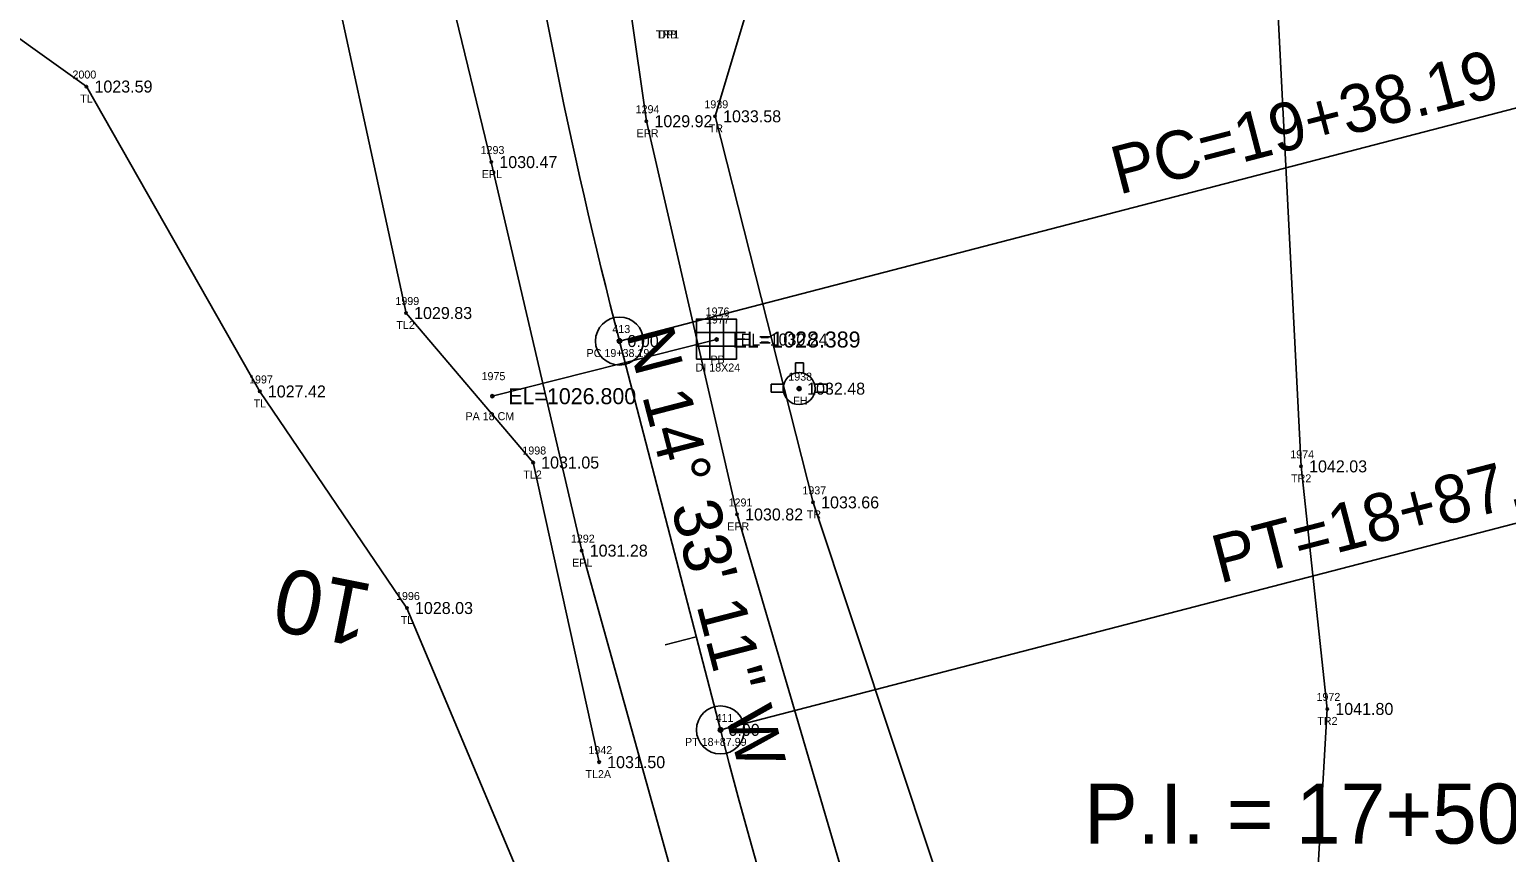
# Model space of a CAD drawing. Extents: x 1578957 to 1581675, y 1115963 to 1120391.
# Drawn here: x 1579998.2 to 1580182.8, y 1117214.9 to 1117317.7 of the extents above; entities that cross this region are included whole.
import ezdxf

# ---------------------------------------------------------------- set-up
doc = ezdxf.new("R2010")
doc.units = 0
for name, color, linetype in [('RD_EX_DR_Inlet', 7, 'Continuous'), ('RD_EX_DR_Inlet_txCode', 7, 'Continuous'), ('RD_EX_DR_Pipe', 7, 'Continuous'), ('RD_EX_DR_Pipe_txCode', 7, 'Continuous'), ('RD_EX_Driveway_txCode', 7, 'Continuous'), ('RD_EX_Road', 7, 'Continuous'), ('RD_EX_Road_txCode', 7, 'Continuous'), ('RD_EX_TX_DR_Inlet_ELEV', 7, 'Continuous'), ('RD_EX_TX_Road_ELEV', 7, 'Continuous'), ('RD_EX_TX_UT_ELEV', 7, 'Continuous'), ('RD_EX_TX_VEG_ELEV', 7, 'Continuous'), ('RD_EX_UT', 7, 'Continuous'), ('RD_EX_UT_txCode', 7, 'Continuous'), ('RD_EX_VEG', 7, 'Continuous'), ('RD_EX_VEG_txCode', 7, 'Continuous'), ('RD_HC_Cl', 7, 'Continuous'), ('RD_HC_Data', 7, 'Continuous'), ('RD_HC_Data_Tic', 7, 'Continuous'), ('RD_HC_Survey_ELEV', 7, 'Continuous'), ('RD_HC_TX_Sta50', 7, 'Continuous'), ('RD_HC_txCode', 7, 'Continuous'), ('RD_SMD_Locator', 7, 'Continuous'), ('RD_TX_Pipe_ElevEX', 7, 'Continuous')]:
    doc.layers.add(name, color=color, linetype=linetype)

msp = doc.modelspace()

# ---------------------------------------------------------------- linework, layer by layer
at = {"layer": 'RD_EX_DR_Inlet'}
for p, q in [((1580083.23, 1117281.55), (1580083.23, 1117276.55)), ((1580084.93, 1117281.55), (1580084.93, 1117276.55)), ((1580081.53, 1117279.85), (1580086.53, 1117279.85)), ((1580081.53, 1117278.15), (1580086.53, 1117278.15))]:
    msp.add_line(p, q, dxfattribs=at)
msp.add_lwpolyline([(1580081.53, 1117276.55), (1580081.53, 1117281.55), (1580086.53, 1117281.55), (1580086.53, 1117276.55)], close=True, dxfattribs=at)
at = {"layer": 'RD_EX_DR_Pipe'}
msp.add_line((1580056.02, 1117271.91), (1580084.06, 1117278.99), dxfattribs=at)
at = {"layer": 'RD_EX_Road'}
for points in [[(1580227.5, 1116946.75), (1580201.69, 1116988.26), (1580175.45, 1117031.62), (1580151.98, 1117074.75), (1580132.98, 1117117.17), (1580115.33, 1117164.29), (1580100.48, 1117210), (1580086.62, 1117257.13), (1580075.29, 1117306.27), (1580061.52, 1117402.54), (1580060.73, 1117449.43), (1580066.98, 1117493.89), (1580086.72, 1117533), (1580116.55, 1117572.39), (1580130.59, 1117594.57), (1580139, 1117611.79)], [(1580210.3, 1116936.03), (1580183.44, 1116978.21), (1580157.62, 1117020.9), (1580134.53, 1117065.04), (1580114.08, 1117110.57), (1580096.19, 1117157.16), (1580080.54, 1117204.76), (1580067.2, 1117252.61), (1580055.9, 1117301.16), (1580050.76, 1117322.26), (1580047.82, 1117330.62), (1580044.28, 1117336.38), (1580040.25, 1117339.19)]]:
    msp.add_lwpolyline(points, dxfattribs=at)
at = {"layer": 'RD_EX_UT'}
for p, q in [((1580093.91, 1117276.07), (1580093.91, 1117274.79)), ((1580094.91, 1117276.07), (1580093.91, 1117276.07)), ((1580094.91, 1117274.77), (1580094.91, 1117276.07)), ((1580092.45, 1117273.42), (1580090.89, 1117273.42)), ((1580090.89, 1117273.42), (1580090.89, 1117272.42)), ((1580097.89, 1117273.42), (1580096.28, 1117273.42)), ((1580097.89, 1117272.42), (1580097.89, 1117273.42)), ((1580090.89, 1117272.42), (1580092.41, 1117272.42)), ((1580096.32, 1117272.42), (1580097.89, 1117272.42))]:
    msp.add_line(p, q, dxfattribs=at)
for radius in [2, 0.25]:
    msp.add_circle((1580094.37, 1117272.85), radius, dxfattribs=at)
for start, end in [(163.3387, 192.315), (74.2455, 103.2128), (347.685, 16.6613)]:
    msp.add_arc((1580094.37, 1117272.85), 2, start, end, dxfattribs=at)
at = {"layer": 'RD_EX_VEG'}
for points in [[(1580197.82, 1117040.79), (1580158.29, 1117196.48), (1580160.39, 1117232.83), (1580157.11, 1117263.14), (1580151.48, 1117373.33), (1580156, 1117478.09)], [(1580069.38, 1117226.18), (1580061.13, 1117263.62), (1580045.25, 1117282.3), (1580033.37, 1117336.96), (1580006.88, 1117349.74), (1579959.77, 1117360.57), (1579880.49, 1117371.63), (1579754.16, 1117393.18)], [(1580099.44, 1117117.01), (1580045.36, 1117245.44), (1580026.97, 1117272.5), (1580005.3, 1117310.6), (1579976.06, 1117331.5), (1579949.57, 1117341.24), (1579911.18, 1117354.49), (1579872.03, 1117358.5), (1579807.12, 1117366.4), (1579751.92, 1117374.84)], [(1580277, 1116885.57), (1580233.42, 1116954.64), (1580211.73, 1116992.65), (1580162.48, 1117078.36), (1580126.56, 1117167.16), (1580096.12, 1117258.64), (1580083.87, 1117306.88), (1580091.45, 1117332.17)]]:
    msp.add_lwpolyline(points, dxfattribs=at)
at = {"layer": 'RD_HC_Cl'}
msp.add_line((1580084.54, 1117230.21), (1580071.92, 1117278.8), dxfattribs=at)
for centre, radius, start, end in [((1580706.16, 1117443.46), 655.26, 181.49406, 194.55307), ((1580921.38, 1117447.46), 864.58, 194.55307, 212.94895)]:
    msp.add_arc(centre, radius, start, end, dxfattribs=at)
at = {"layer": 'RD_HC_Data'}
for p, q in [((1580071.92, 1117278.8), (1580184.87, 1117308.13)), ((1580084.54, 1117230.21), (1580196.54, 1117259.28))]:
    msp.add_line(p, q, dxfattribs=at)
for centre, radius in [((1580071.92, 1117278.8), 3), ((1580071.92, 1117278.8), 0.282), ((1580084.54, 1117230.21), 3), ((1580084.54, 1117230.21), 0.282)]:
    msp.add_circle(centre, radius, dxfattribs=at)
at = {"layer": 'RD_HC_Data_Tic'}
msp.add_line((1580081.52, 1117241.84), (1580077.65, 1117240.83), dxfattribs=at)
at = {"layer": 'RD_SMD_Locator'}
for centre, radius in [((1580005.3, 1117310.6), 0.15), ((1580075.29, 1117306.27), 0.15), ((1580083.87, 1117306.88), 0.15), ((1580055.9, 1117301.16), 0.15), ((1580045.25, 1117282.3), 0.15), ((1580071.92, 1117278.8), 0.15), ((1580084.06, 1117278.99), 0.2), ((1580084.06, 1117278.99), 0.15), ((1580026.97, 1117272.5), 0.15), ((1580056.02, 1117271.91), 0.2), ((1580094.37, 1117272.85), 0.15), ((1580061.13, 1117263.62), 0.15), ((1580157.11, 1117263.14), 0.15), ((1580096.12, 1117258.64), 0.15), ((1580086.62, 1117257.13), 0.15), ((1580067.2, 1117252.61), 0.15), ((1580045.36, 1117245.44), 0.15), ((1580160.39, 1117232.83), 0.15), ((1580084.54, 1117230.21), 0.15), ((1580069.38, 1117226.18), 0.15)]:
    msp.add_circle(centre, radius, dxfattribs=at)

# ---------------------------------------------------------------- texts
at = {"layer": 'RD_EX_DR_Inlet_txCode'}
for s, p in [('1976', (1580082.69, 1117281.99)), ('DI 18X24', (1580081.43, 1117274.99))]:
    msp.add_text(s, height=1, dxfattribs=at).set_placement(p)
at = {"layer": 'RD_EX_DR_Pipe_txCode'}
for s, p in [('1977', (1580082.72, 1117280.99)), ('PB', (1580083.28, 1117275.99)), ('1975', (1580054.68, 1117273.91)), ('PA 18 CM', (1580052.67, 1117268.91))]:
    msp.add_text(s, height=1, dxfattribs=at).set_placement(p)
at = {"layer": 'RD_EX_Driveway_txCode'}
msp.add_text('DP1', height=1, dxfattribs=at).set_placement((1580076.78, 1117316.61))
at = {"layer": 'RD_EX_Road_txCode'}
for s, p in [('1294', (1580073.94, 1117307.27)), ('EPR', (1580074.06, 1117304.27)), ('1293', (1580054.56, 1117302.16)), ('EPL', (1580054.7, 1117299.16)), ('1291', (1580085.56, 1117258.13)), ('EPR', (1580085.39, 1117255.13)), ('1292', (1580065.85, 1117253.61)), ('EPL', (1580065.99, 1117250.61))]:
    msp.add_text(s, height=1, dxfattribs=at).set_placement(p)
at = {"layer": 'RD_EX_TX_DR_Inlet_ELEV'}
msp.add_text('EL=1030.24', height=1.5, dxfattribs=at).set_placement((1580087.06, 1117278.24))
at = {"layer": 'RD_EX_TX_Road_ELEV'}
for s, p in [('1029.92', (1580076.29, 1117305.52)), ('1030.47', (1580056.9, 1117300.41)), ('1030.82', (1580087.62, 1117256.38)), ('1031.28', (1580068.2, 1117251.86))]:
    msp.add_text(s, height=1.5, dxfattribs=at).set_placement(p)
at = {"layer": 'RD_EX_TX_UT_ELEV'}
msp.add_text('1032.48', height=1.5, dxfattribs=at).set_placement((1580095.37, 1117272.1))
at = {"layer": 'RD_EX_TX_VEG_ELEV'}
for s, p in [('1023.59', (1580006.3, 1117309.85)), ('1033.58', (1580084.87, 1117306.13)), ('1029.83', (1580046.25, 1117281.55)), ('1027.42', (1580027.97, 1117271.75)), ('1031.05', (1580062.13, 1117262.87)), ('1042.03', (1580158.11, 1117262.39)), ('1033.66', (1580097.12, 1117257.89)), ('1028.03', (1580046.36, 1117244.69)), ('1041.80', (1580161.39, 1117232.08)), ('1031.50', (1580070.38, 1117225.43))]:
    msp.add_text(s, height=1.5, dxfattribs=at).set_placement(p)
at = {"layer": 'RD_EX_UT_txCode'}
for s, p in [('1938', (1580093.02, 1117273.85)), ('FH', (1580093.64, 1117270.85))]:
    msp.add_text(s, height=1, dxfattribs=at).set_placement(p)
at = {"layer": 'RD_EX_VEG_txCode'}
for s, p in [('TRB', (1580076.46, 1117316.61)), ('2000', (1580003.55, 1117311.6)), ('TL', (1580004.52, 1117308.6)), ('1939', (1580082.53, 1117307.88)), ('TR', (1580083.08, 1117304.88)), ('1999', (1580043.91, 1117283.3)), ('TL2', (1580044.03, 1117280.3)), ('1997', (1580025.62, 1117273.5)), ('TL', (1580026.2, 1117270.5)), ('1998', (1580059.78, 1117264.62)), ('1974', (1580155.76, 1117264.14)), ('TL2', (1580059.91, 1117261.62)), ('TR2', (1580155.86, 1117261.14)), ('1937', (1580094.78, 1117259.64)), ('TR', (1580095.33, 1117256.64)), ('1996', (1580043.99, 1117246.44)), ('TL', (1580044.58, 1117243.44)), ('1972', (1580159.04, 1117233.83)), ('TR2', (1580159.14, 1117230.83)), ('1942', (1580068.04, 1117227.18)), ('TL2A', (1580067.67, 1117224.18))]:
    msp.add_text(s, height=1, dxfattribs=at).set_placement(p)
at = {"layer": 'RD_HC_Data'}
for s, rotation, p in [('PC=19+38.19', 14.5531, (1580134.34, 1117297.07)), ('N 14%%d 33\' 11" W', 284.5531, (1580072.71, 1117279.75)), ('PT=18+87.99', 14.5531, (1580146.95, 1117248.48))]:
    msp.add_text(s, height=6, rotation=rotation, dxfattribs=at).set_placement(p)
msp.add_text('P.I. = 17+50.40', height=7.5, dxfattribs=at).set_placement((1580130, 1117216))
at = {"layer": 'RD_HC_Survey_ELEV'}
for p in [(1580072.92, 1117278.05), (1580085.54, 1117229.46)]:
    msp.add_text('0.00', height=1.5, dxfattribs=at).set_placement(p)
at = {"layer": 'RD_HC_TX_Sta50'}
msp.add_text('10', height=8, rotation=168.7135, dxfattribs=at).set_placement((1580041.4, 1117248.3))
at = {"layer": 'RD_HC_txCode'}
for s, p in [('413', (1580071.03, 1117279.8)), ('PC 19+38.19', (1580067.81, 1117276.8)), ('411', (1580083.93, 1117231.21)), ('PT 18+87.99', (1580080.11, 1117228.21))]:
    msp.add_text(s, height=1, dxfattribs=at).set_placement(p)
at = {"layer": 'RD_TX_Pipe_ElevEX'}
for s, p in [('EL=1028.389', (1580086.06, 1117277.99)), ('EL=1026.800', (1580058.02, 1117270.91))]:
    msp.add_text(s, height=2, dxfattribs=at).set_placement(p)

doc.saveas('drawing.dxf')
